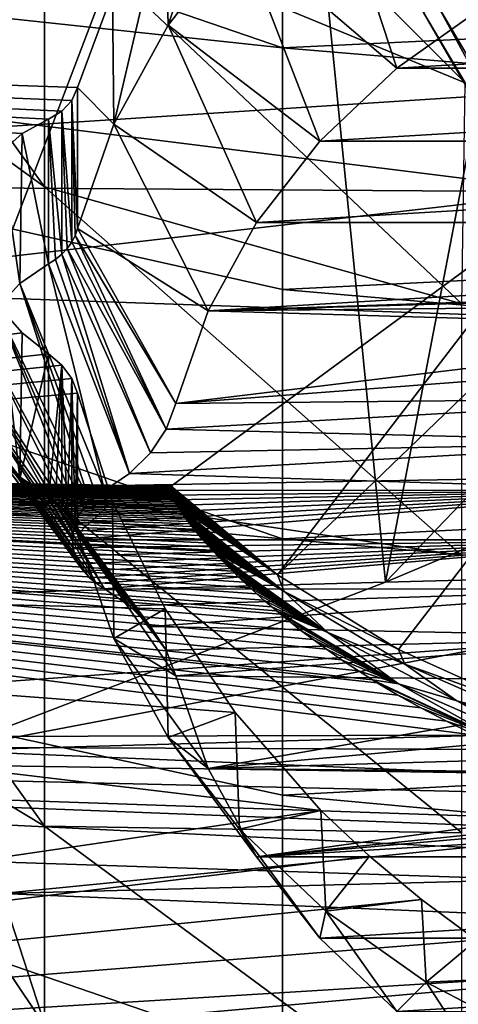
# Model space of a CAD drawing. Header units: metres. Extents: x -22 to 73, y -229 to 22.
# Tile 419 of 447: x 58.84 to 60.11, y 8.86 to 11.72. Entities that reach past the tile are written whole.
import ezdxf

# ---------------------------------------------------------------- set-up
doc = ezdxf.new("R2010")
doc.units = ezdxf.units.M
doc.layers.add('solid_509500_SW0001', color=7, linetype='CONTINUOUS')

msp = doc.modelspace()

# ---------------------------------------------------------------- linework, layer by layer
at = {"layer": 'solid_509500_SW0001'}
for points in [[(59.599998, 11.634413, 83.273521), (53.599998, 12.277047, 84.292152), (53.599998, 13.688113, 83.125984)], [(59.599998, 11.634413, 83.273521), (53.599998, 13.688113, 83.125984), (59.599998, 12.310474, 82.734047)], [(59.462425, 12.274825, 53.200478), (53.599998, 13.151852, 52.405491), (53.599998, 11.700959, 51.289299)], [(58.411636, 10.046484, 73.780212), (58.319122, 12.740258, 73.300301), (59.594398, 13.147455, 73.296364)], [(59.898636, 10.086307, 73.852318), (58.411636, 10.046484, 73.780212), (59.594398, 13.147455, 73.296364)], [(60.288872, 12.116998, 73.515022), (59.898636, 10.086307, 73.852318), (59.594398, 13.147455, 73.296364)], [(57.584846, 13.068315, 77.653206), (58.910282, 11.23132, 77.855873), (58.910282, 12.036059, 76.855171)], [(57.584846, 12.192387, 78.738297), (58.910282, 11.23132, 77.855873), (57.584846, 13.068315, 77.653206)], [(58.910282, 12.751908, 75.789078), (60.129921, 11.53299, 75.051941), (60.009247, 11.736337, 75.010139)], [(58.910282, 12.751908, 75.789078), (58.910282, 12.036059, 76.855171), (60.129921, 11.53299, 75.051941)], [(59.599998, 11.634413, 83.273521), (59.599998, 12.310474, 82.734047), (64.861679, 11.885912, 82.725906)], [(59.599998, 10.212348, 84.258781), (53.599998, 10.767056, 85.327156), (53.599998, 12.277047, 84.292152)], [(59.599998, 10.934754, 83.78199), (53.599998, 12.277047, 84.292152), (59.599998, 11.634413, 83.273521)], [(59.599998, 10.212348, 84.258781), (53.599998, 12.277047, 84.292152), (59.599998, 10.934754, 83.78199)], [(59.260113, 12.047588, 52.963028), (59.462425, 12.274825, 53.200478), (53.599998, 11.700959, 51.289299)], [(59.268581, 11.700453, 53.48634), (59.462425, 12.274825, 53.200478), (59.260113, 12.047588, 52.963028)], [(59.475075, 11.965578, 53.671982), (59.462425, 12.274825, 53.200478), (59.268581, 11.700453, 53.48634)], [(57.584846, 12.192387, 78.738297), (58.910282, 10.343634, 78.783791), (58.910282, 11.23132, 77.855873)], [(57.584846, 11.226636, 79.74427), (58.910282, 10.343634, 78.783791), (57.584846, 12.192387, 78.738297)], [(59.726166, 12.203476, 53.838558), (59.475075, 11.965578, 53.671982), (59.93206, 11.575957, 54.375786)], [(59.726166, 12.203476, 53.838558), (59.93206, 11.575957, 54.375786), (60.190575, 11.759043, 54.503983)], [(60.288872, 12.116998, 73.515022), (60.884327, 11.108772, 73.724487), (59.898636, 10.086307, 73.852318)], [(53.799999, 11.083866, 85.8367), (69.202759, 10.544668, 86.160667), (69.205086, 12.078847, 85.17852)], [(53.799999, 11.872946, 85.321465), (53.799999, 11.083866, 85.8367), (69.205086, 12.078847, 85.17852)], [(59.107391, 11.794111, 52.724792), (59.260113, 12.047588, 52.963028), (53.599998, 11.700959, 51.289299)], [(60.437866, 11.216978, 50.246708), (53.799999, 11.261203, 50.274727), (53.799999, 12.045105, 50.797806)], [(60.437866, 11.216978, 50.246708), (53.799999, 12.045105, 50.797806), (61.599998, 12.045105, 50.797806)], [(59.111015, 11.413661, 53.285522), (59.260113, 12.047588, 52.963028), (59.107391, 11.794111, 52.724792)], [(59.268581, 11.700453, 53.48634), (59.260113, 12.047588, 52.963028), (59.111015, 11.413661, 53.285522)], [(59.585953, 10.108191, 49.556469), (60.437866, 11.216978, 50.246708), (61.599998, 12.045105, 50.797806)], [(59.585953, 10.108191, 49.556469), (61.599998, 12.045105, 50.797806), (59.936405, 9.891062, 49.404434)], [(59.936405, 9.891062, 49.404434), (61.599998, 12.045105, 50.797806), (60.321247, 9.717344, 49.282795)], [(58.910282, 12.036059, 76.855171), (60.120274, 10.893133, 76.025696), (60.129921, 11.53299, 75.051941)], [(58.910282, 12.036059, 76.855171), (58.910282, 11.23132, 77.855873), (60.120274, 10.893133, 76.025696)], [(59.475075, 11.965578, 53.671982), (59.268581, 11.700453, 53.48634), (59.708553, 11.364194, 54.227509)], [(59.475075, 11.965578, 53.671982), (59.708553, 11.364194, 54.227509), (59.93206, 11.575957, 54.375786)], [(59.599998, 11.634413, 83.273521), (64.861679, 11.885912, 82.725906), (64.861679, 11.195126, 83.25766)], [(59.005692, 11.519205, 52.491089), (59.107391, 11.794111, 52.724792), (53.599998, 11.700959, 51.289299)], [(59.111015, 11.413661, 53.285522), (59.107391, 11.794111, 52.724792), (59.005692, 11.519205, 52.491089)], [(63.009426, 11.759043, 54.503983), (60.190575, 11.759043, 54.503983), (59.93206, 11.575957, 54.375786)], [(63.267941, 11.575957, 54.375786), (63.009426, 11.759043, 54.503983), (59.93206, 11.575957, 54.375786)], [(60.050957, 11.756338, 74.907402), (60.009247, 11.736337, 75.010139), (60.881306, 10.229912, 75.21804)], [(60.050957, 11.756338, 74.907402), (60.94809, 10.242634, 75.12915), (60.114132, 11.77579, 74.817192)], [(60.050957, 11.756338, 74.907402), (60.881306, 10.229912, 75.21804), (60.94809, 10.242634, 75.12915)], [(60.881306, 10.229912, 75.21804), (60.009247, 11.736337, 75.010139), (60.129921, 11.53299, 75.051941)], [(58.988827, 11.482104, 52.459408), (59.005692, 11.519205, 52.491089), (53.599998, 11.700959, 51.289299)], [(58.960136, 11.451044, 52.429382), (58.988827, 11.482104, 52.459408), (53.599998, 11.700959, 51.289299)], [(58.921352, 11.42804, 52.402874), (58.960136, 11.451044, 52.429382), (53.599998, 11.700959, 51.289299)], [(58.845036, 11.385889, 52.353195), (58.921352, 11.42804, 52.402874), (53.599998, 11.700959, 51.289299)], [(58.783054, 11.331311, 52.298336), (58.845036, 11.385889, 52.353195), (53.599998, 11.700959, 51.289299)], [(59.268581, 11.700453, 53.48634), (59.111015, 11.413661, 53.285522), (59.524746, 11.128197, 54.06226)], [(59.268581, 11.700453, 53.48634), (59.524746, 11.128197, 54.06226), (59.708553, 11.364194, 54.227509)], [(59.599998, 10.934754, 83.78199), (59.599998, 11.634413, 83.273521), (64.861679, 11.195126, 83.25766)], [(63.267941, 11.575957, 54.375786), (59.93206, 11.575957, 54.375786), (59.708553, 11.364194, 54.227509)], [(63.491447, 11.364194, 54.227509), (63.267941, 11.575957, 54.375786), (59.708553, 11.364194, 54.227509)], [(59.005692, 11.111219, 53.073753), (59.005692, 11.519205, 52.491089), (58.988827, 11.482104, 52.459408)], [(59.111015, 11.413661, 53.285522), (59.005692, 11.519205, 52.491089), (59.005692, 11.111219, 53.073753)], [(58.988796, 11.071388, 53.045864), (58.988827, 11.482104, 52.459408), (58.960136, 11.451044, 52.429382)], [(58.988796, 11.071388, 53.045864), (58.998814, 11.090857, 53.059494), (58.988827, 11.482104, 52.459408)], [(58.998814, 11.090857, 53.059494), (59.005692, 11.111219, 53.073753), (58.988827, 11.482104, 52.459408)], [(58.960049, 11.036409, 53.02137), (58.960136, 11.451044, 52.429382), (58.921352, 11.42804, 52.402874)], [(58.960049, 11.036409, 53.02137), (58.975803, 11.053138, 53.033085), (58.960136, 11.451044, 52.429382)], [(58.975803, 11.053138, 53.033085), (58.988796, 11.071388, 53.045864), (58.960136, 11.451044, 52.429382)], [(58.921352, 11.008599, 53.001896), (58.921352, 11.42804, 52.402874), (58.845036, 11.385889, 52.353195)], [(58.941799, 11.021481, 53.010918), (58.921352, 11.42804, 52.402874), (58.921352, 11.008599, 53.001896)], [(58.941799, 11.021481, 53.010918), (58.960049, 11.036409, 53.02137), (58.921352, 11.42804, 52.402874)], [(59.111015, 11.413661, 53.285522), (59.005692, 11.111219, 53.073753), (59.384495, 10.872917, 53.883511)], [(59.111015, 11.413661, 53.285522), (59.384495, 10.872917, 53.883511), (59.524746, 11.128197, 54.06226)], [(58.838257, 10.951266, 52.961754), (58.845036, 11.385889, 52.353195), (58.783054, 11.331311, 52.298336)], [(58.838257, 10.951266, 52.961754), (58.921352, 11.008599, 53.001896), (58.845036, 11.385889, 52.353195)], [(63.491447, 11.364194, 54.227509), (59.708553, 11.364194, 54.227509), (59.524746, 11.128197, 54.06226)], [(63.675255, 11.128197, 54.06226), (63.491447, 11.364194, 54.227509), (59.524746, 11.128197, 54.06226)], [(58.77224, 10.880588, 52.912262), (58.838257, 10.951266, 52.961754), (58.783054, 11.331311, 52.298336)], [(60.437866, 11.216978, 50.246708), (53.799999, 10.454622, 49.787342), (53.799999, 11.261203, 50.274727)], [(60.437866, 11.216978, 50.246708), (59.277134, 10.364244, 49.73576), (53.799999, 10.454622, 49.787342)], [(57.584846, 11.226636, 79.74427), (58.910282, 9.379556, 79.632057), (58.910282, 10.343634, 78.783791)], [(57.584846, 10.178177, 80.663727), (58.910282, 9.379556, 79.632057), (57.584846, 11.226636, 79.74427)], [(58.910282, 11.23132, 77.855873), (60.120274, 10.164168, 76.930946), (60.120274, 10.893133, 76.025696)], [(58.910282, 11.23132, 77.855873), (58.910282, 10.343634, 78.783791), (60.120274, 10.164168, 76.930946)], [(59.585953, 10.108191, 49.556469), (59.277134, 10.364244, 49.73576), (60.437866, 11.216978, 50.246708)], [(59.599998, 10.934754, 83.78199), (64.861679, 11.195126, 83.25766), (64.861679, 10.480582, 83.75705)], [(63.675255, 11.128197, 54.06226), (59.524746, 11.128197, 54.06226), (59.384495, 10.872917, 53.883511)], [(61.599998, 10.946896, 53.93531), (63.675255, 11.128197, 54.06226), (59.384495, 10.872917, 53.883511)], [(58.998814, 11.090857, 53.059494), (59.290749, 10.603716, 53.695015), (59.005692, 11.111219, 53.073753)], [(59.005692, 11.111219, 53.073753), (59.290749, 10.603716, 53.695015), (59.384495, 10.872917, 53.883511)], [(60.884327, 11.108772, 73.724487), (61.149837, 10.611862, 73.826233), (59.898636, 10.086307, 73.852318)], [(53.799999, 11.083866, 85.8367), (53.799999, 10.272465, 86.316017), (69.202759, 10.544668, 86.160667)], [(58.975803, 11.053138, 53.033085), (59.262501, 10.529476, 53.643032), (58.988796, 11.071388, 53.045864)], [(58.988796, 11.071388, 53.045864), (59.262501, 10.529476, 53.643032), (58.998814, 11.090857, 53.059494)], [(58.998814, 11.090857, 53.059494), (59.262501, 10.529476, 53.643032), (59.290749, 10.603716, 53.695015)], [(58.960049, 11.036409, 53.02137), (59.217342, 10.461075, 53.595135), (58.975803, 11.053138, 53.033085)], [(58.975803, 11.053138, 53.033085), (59.217342, 10.461075, 53.595135), (59.262501, 10.529476, 53.643032)], [(58.941799, 11.021481, 53.010918), (58.921352, 11.008599, 53.001896), (59.156967, 10.401067, 53.553116)], [(58.941799, 11.021481, 53.010918), (59.156967, 10.401067, 53.553116), (58.960049, 11.036409, 53.02137)], [(58.960049, 11.036409, 53.02137), (59.156967, 10.401067, 53.553116), (59.217342, 10.461075, 53.595135)], [(58.838257, 10.951266, 52.961754), (59.083626, 10.351693, 53.518547), (58.921352, 11.008599, 53.001896)], [(58.921352, 11.008599, 53.001896), (59.083626, 10.351693, 53.518547), (59.156967, 10.401067, 53.553116)], [(58.77224, 10.880588, 52.912262), (59.04026, 10.319837, 53.496239), (58.838257, 10.951266, 52.961754)], [(58.838257, 10.951266, 52.961754), (59.04026, 10.319837, 53.496239), (59.060577, 10.337008, 53.508263)], [(58.838257, 10.951266, 52.961754), (59.060577, 10.337008, 53.508263), (59.083626, 10.351693, 53.518547)], [(61.424404, 10.932728, 53.925392), (61.599998, 10.946896, 53.93531), (59.384495, 10.872917, 53.883511)], [(61.255569, 10.890773, 53.896015), (61.424404, 10.932728, 53.925392), (59.384495, 10.872917, 53.883511)], [(59.599998, 10.212348, 84.258781), (59.599998, 10.934754, 83.78199), (64.861679, 10.480582, 83.75705)], [(58.845013, 10.809004, 51.949253), (58.783047, 10.879211, 51.98177), (53.599998, 10.155849, 50.307667)], [(58.726421, 10.7999, 52.855762), (59.009319, 10.279399, 53.467926), (58.77224, 10.880588, 52.912262)], [(58.77224, 10.880588, 52.912262), (59.009319, 10.279399, 53.467926), (59.023056, 10.3005, 53.4827)], [(58.77224, 10.880588, 52.912262), (59.023056, 10.3005, 53.4827), (59.04026, 10.319837, 53.496239)], [(58.838257, 10.385777, 52.565792), (58.77224, 10.456456, 52.61528), (58.783047, 10.879211, 51.98177)], [(58.838257, 10.385777, 52.565792), (58.783047, 10.879211, 51.98177), (58.845013, 10.809004, 51.949253)], [(61.099995, 10.822655, 53.848316), (59.384495, 10.872917, 53.883511), (59.290749, 10.603716, 53.695015)], [(61.099995, 10.822655, 53.848316), (61.255569, 10.890773, 53.896015), (59.384495, 10.872917, 53.883511)], [(60.963619, 10.730976, 53.784122), (61.099995, 10.822655, 53.848316), (59.290749, 10.603716, 53.695015)], [(58.921352, 10.747884, 51.926624), (58.845013, 10.809004, 51.949253), (53.599998, 10.155849, 50.307667)], [(58.702957, 10.713015, 52.794926), (58.999306, 10.25692, 53.452187), (58.726421, 10.7999, 52.855762)], [(58.726421, 10.7999, 52.855762), (58.999306, 10.25692, 53.452187), (59.009319, 10.279399, 53.467926)], [(58.838257, 10.385777, 52.565792), (58.845013, 10.809004, 51.949253), (58.921352, 10.747884, 51.926624)], [(59.599998, 8.707751, 85.111839), (53.599998, 9.170897, 86.222366), (53.599998, 10.767056, 85.327156)], [(59.599998, 9.469394, 84.702415), (53.599998, 10.767056, 85.327156), (59.599998, 10.212348, 84.258781)], [(59.599998, 8.707751, 85.111839), (53.599998, 10.767056, 85.327156), (59.599998, 9.469394, 84.702415)], [(58.960136, 10.715107, 51.914074), (58.921352, 10.747884, 51.926624), (53.599998, 10.155849, 50.307667)], [(58.921352, 10.328444, 52.525646), (58.838257, 10.385777, 52.565792), (58.921352, 10.747884, 51.926624)], [(58.921352, 10.328444, 52.525646), (58.921352, 10.747884, 51.926624), (58.960136, 10.715107, 51.914074)], [(60.851685, 10.61925, 53.705891), (60.963619, 10.730976, 53.784122), (59.290749, 10.603716, 53.695015)], [(58.988827, 10.67627, 51.895157), (58.960136, 10.715107, 51.914074), (53.599998, 10.155849, 50.307667)], [(58.702957, 10.713015, 52.794926), (58.991177, 10.209661, 53.419094), (58.993221, 10.233527, 53.435806)], [(58.702957, 10.624029, 52.732616), (58.991177, 10.209661, 53.419094), (58.702957, 10.713015, 52.794926)], [(58.702957, 10.713015, 52.794926), (58.993221, 10.233527, 53.435806), (58.999306, 10.25692, 53.452187)], [(58.941799, 10.315563, 52.516628), (58.921352, 10.328444, 52.525646), (58.960136, 10.715107, 51.914074)], [(58.960049, 10.300634, 52.506176), (58.941799, 10.315563, 52.516628), (58.960136, 10.715107, 51.914074)], [(58.975803, 10.283905, 52.494461), (58.960049, 10.300634, 52.506176), (58.960136, 10.715107, 51.914074)], [(58.975803, 10.283905, 52.494461), (58.960136, 10.715107, 51.914074), (58.988827, 10.67627, 51.895157)], [(58.988827, 10.67627, 51.895157), (53.599998, 10.155849, 50.307667), (59.005692, 10.633809, 51.871128)], [(58.988796, 10.265655, 52.481682), (58.975803, 10.283905, 52.494461), (58.988827, 10.67627, 51.895157)], [(58.998814, 10.246186, 52.468048), (58.988796, 10.265655, 52.481682), (58.988827, 10.67627, 51.895157)], [(58.998814, 10.246186, 52.468048), (58.988827, 10.67627, 51.895157), (59.005692, 10.633809, 51.871128)], [(59.107471, 10.319978, 51.692627), (59.005692, 10.633809, 51.871128), (53.599998, 10.155849, 50.307667)], [(58.702957, 10.624029, 52.732616), (58.993221, 10.185794, 53.402382), (58.991177, 10.209661, 53.419094)], [(58.726421, 10.537143, 52.67178), (58.993221, 10.185794, 53.402382), (58.702957, 10.624029, 52.732616)], [(59.005692, 10.225823, 52.453793), (58.998814, 10.246186, 52.468048), (59.005692, 10.633809, 51.871128)], [(59.005692, 10.225823, 52.453793), (59.005692, 10.633809, 51.871128), (59.107471, 10.319978, 51.692627)], [(60.851685, 10.61925, 53.705891), (59.290749, 10.603716, 53.695015), (59.262501, 10.529476, 53.643032)], [(60.768505, 10.491779, 53.616634), (60.851685, 10.61925, 53.705891), (59.262501, 10.529476, 53.643032)], [(61.149837, 10.611862, 73.826233), (61.392338, 10.12623, 73.924767), (59.898636, 10.086307, 73.852318)], [(53.799999, 9.440376, 86.758446), (69.200768, 8.931247, 87.006126), (69.202759, 10.544668, 86.160667)], [(53.799999, 10.272465, 86.316017), (53.799999, 9.440376, 86.758446), (69.202759, 10.544668, 86.160667)], [(58.726421, 10.537143, 52.67178), (59.009319, 10.139922, 53.370262), (58.999306, 10.162401, 53.386002)], [(58.77224, 10.456456, 52.61528), (59.009319, 10.139922, 53.370262), (58.726421, 10.537143, 52.67178)], [(58.726421, 10.537143, 52.67178), (58.999306, 10.162401, 53.386002), (58.993221, 10.185794, 53.402382)], [(60.768505, 10.491779, 53.616634), (59.262501, 10.529476, 53.643032), (59.217342, 10.461075, 53.595135)], [(60.768505, 10.491779, 53.616634), (59.217342, 10.461075, 53.595135), (59.156967, 10.401067, 53.553116)], [(60.717289, 10.353473, 53.519791), (60.768505, 10.491779, 53.616634), (59.156967, 10.401067, 53.553116)], [(59.599998, 10.212348, 84.258781), (64.861679, 10.480582, 83.75705), (64.861679, 9.743799, 84.222992)], [(60.158913, 9.64325, 49.345036), (53.799999, 9.626987, 49.336636), (53.799999, 10.454622, 49.787342)], [(60.075508, 9.68367, 49.365986), (60.158913, 9.64325, 49.345036), (53.799999, 10.454622, 49.787342)], [(60.001282, 9.722481, 49.386204), (60.075508, 9.68367, 49.365986), (53.799999, 10.454622, 49.787342)], [(59.934875, 9.759626, 49.405655), (60.001282, 9.722481, 49.386204), (53.799999, 10.454622, 49.787342)], [(59.875008, 9.795231, 49.424385), (59.934875, 9.759626, 49.405655), (53.799999, 10.454622, 49.787342)], [(59.860706, 9.804054, 49.429043), (59.875008, 9.795231, 49.424385), (53.799999, 10.454622, 49.787342)], [(59.820663, 9.829396, 49.442444), (59.860706, 9.804054, 49.429043), (53.799999, 10.454622, 49.787342)], [(59.771679, 9.86182, 49.459652), (59.820663, 9.829396, 49.442444), (53.799999, 10.454622, 49.787342)], [(59.727848, 9.892214, 49.475849), (59.771679, 9.86182, 49.459652), (53.799999, 10.454622, 49.787342)], [(59.688686, 9.92055, 49.491009), (59.727848, 9.892214, 49.475849), (53.799999, 10.454622, 49.787342)], [(59.653706, 9.946875, 49.505146), (59.688686, 9.92055, 49.491009), (53.799999, 10.454622, 49.787342)], [(59.622429, 9.971277, 49.518288), (59.653706, 9.946875, 49.505146), (53.799999, 10.454622, 49.787342)], [(59.59441, 9.993882, 49.530502), (59.622429, 9.971277, 49.518288), (53.799999, 10.454622, 49.787342)], [(59.582348, 10.003847, 49.5359), (59.59441, 9.993882, 49.530502), (53.799999, 10.454622, 49.787342)], [(59.569218, 10.014846, 49.541862), (59.582348, 10.003847, 49.5359), (53.799999, 10.454622, 49.787342)], [(59.546444, 10.034354, 49.55246), (59.569218, 10.014846, 49.541862), (53.799999, 10.454622, 49.787342)], [(59.525677, 10.052625, 49.562408), (59.546444, 10.034354, 49.55246), (53.799999, 10.454622, 49.787342)], [(59.50655, 10.069889, 49.571835), (59.525677, 10.052625, 49.562408), (53.799999, 10.454622, 49.787342)], [(59.488701, 10.086407, 49.580868), (59.50655, 10.069889, 49.571835), (53.799999, 10.454622, 49.787342)], [(59.471817, 10.102414, 49.589645), (59.488701, 10.086407, 49.580868), (53.799999, 10.454622, 49.787342)], [(59.455723, 10.118049, 49.598232), (59.471817, 10.102414, 49.589645), (53.799999, 10.454622, 49.787342)], [(59.440403, 10.133288, 49.606621), (59.455723, 10.118049, 49.598232), (53.799999, 10.454622, 49.787342)], [(59.42593, 10.148043, 49.614754), (59.440403, 10.133288, 49.606621), (53.799999, 10.454622, 49.787342)], [(59.412346, 10.162223, 49.622589), (59.42593, 10.148043, 49.614754), (53.799999, 10.454622, 49.787342)], [(59.399696, 10.175746, 49.630074), (59.412346, 10.162223, 49.622589), (53.799999, 10.454622, 49.787342)], [(59.396217, 10.179524, 49.632168), (59.399696, 10.175746, 49.630074), (53.799999, 10.454622, 49.787342)], [(59.388023, 10.188523, 49.637157), (59.396217, 10.179524, 49.632168), (53.799999, 10.454622, 49.787342)], [(59.377354, 10.200479, 49.643795), (59.388023, 10.188523, 49.637157), (53.799999, 10.454622, 49.787342)], [(59.367676, 10.211576, 49.649967), (59.377354, 10.200479, 49.643795), (53.799999, 10.454622, 49.787342)], [(59.358925, 10.221836, 49.655682), (59.367676, 10.211576, 49.649967), (53.799999, 10.454622, 49.787342)], [(59.351017, 10.231314, 49.660965), (59.358925, 10.221836, 49.655682), (53.799999, 10.454622, 49.787342)], [(59.34388, 10.240059, 49.665848), (59.351017, 10.231314, 49.660965), (53.799999, 10.454622, 49.787342)], [(59.337429, 10.248127, 49.670357), (59.34388, 10.240059, 49.665848), (53.799999, 10.454622, 49.787342)], [(59.3316, 10.255575, 49.674522), (59.337429, 10.248127, 49.670357), (53.799999, 10.454622, 49.787342)], [(59.326321, 10.262463, 49.678379), (59.3316, 10.255575, 49.674522), (53.799999, 10.454622, 49.787342)], [(59.321526, 10.268851, 49.681957), (59.326321, 10.262463, 49.678379), (53.799999, 10.454622, 49.787342)], [(59.31715, 10.274804, 49.685295), (59.321526, 10.268851, 49.681957), (53.799999, 10.454622, 49.787342)], [(59.313129, 10.280388, 49.688431), (59.31715, 10.274804, 49.685295), (53.799999, 10.454622, 49.787342)], [(59.309406, 10.285673, 49.691399), (59.313129, 10.280388, 49.688431), (53.799999, 10.454622, 49.787342)], [(59.305923, 10.290728, 49.694237), (59.309406, 10.285673, 49.691399), (53.799999, 10.454622, 49.787342)], [(59.302631, 10.295621, 49.696991), (59.305923, 10.290728, 49.694237), (53.799999, 10.454622, 49.787342)], [(59.299477, 10.300426, 49.699692), (59.302631, 10.295621, 49.696991), (53.799999, 10.454622, 49.787342)], [(59.296417, 10.30522, 49.702393), (59.299477, 10.300426, 49.699692), (53.799999, 10.454622, 49.787342)], [(59.295254, 10.307085, 49.703442), (59.296417, 10.30522, 49.702393), (53.799999, 10.454622, 49.787342)], [(59.293427, 10.310054, 49.705116), (59.295254, 10.307085, 49.703442), (53.799999, 10.454622, 49.787342)], [(59.290565, 10.31485, 49.707821), (59.293427, 10.310054, 49.705116), (53.799999, 10.454622, 49.787342)], [(59.287945, 10.319418, 49.710396), (59.290565, 10.31485, 49.707821), (53.799999, 10.454622, 49.787342)], [(59.285618, 10.323659, 49.712788), (59.287945, 10.319418, 49.710396), (53.799999, 10.454622, 49.787342)], [(59.283577, 10.327563, 49.714993), (59.285618, 10.323659, 49.712788), (53.799999, 10.454622, 49.787342)], [(59.281784, 10.331173, 49.717033), (59.283577, 10.327563, 49.714993), (53.799999, 10.454622, 49.787342)], [(59.280216, 10.33453, 49.718929), (59.281784, 10.331173, 49.717033), (53.799999, 10.454622, 49.787342)], [(59.278843, 10.337681, 49.720711), (59.280216, 10.33453, 49.718929), (53.799999, 10.454622, 49.787342)], [(59.277637, 10.340667, 49.722401), (59.278843, 10.337681, 49.720711), (53.799999, 10.454622, 49.787342)], [(59.276604, 10.343494, 49.724003), (59.277637, 10.340667, 49.722401), (53.799999, 10.454622, 49.787342)], [(59.275742, 10.346154, 49.725506), (59.276604, 10.343494, 49.724003), (53.799999, 10.454622, 49.787342)], [(59.275047, 10.348643, 49.726917), (59.275742, 10.346154, 49.725506), (53.799999, 10.454622, 49.787342)], [(59.274525, 10.350965, 49.72823), (59.275047, 10.348643, 49.726917), (53.799999, 10.454622, 49.787342)], [(59.27417, 10.353124, 49.729454), (59.274525, 10.350965, 49.72823), (53.799999, 10.454622, 49.787342)], [(59.273979, 10.355127, 49.730591), (59.27417, 10.353124, 49.729454), (53.799999, 10.454622, 49.787342)], [(59.27396, 10.356996, 49.731651), (59.273979, 10.355127, 49.730591), (53.799999, 10.454622, 49.787342)], [(59.274128, 10.358756, 49.732647), (59.27396, 10.356996, 49.731651), (53.799999, 10.454622, 49.787342)], [(59.274506, 10.360388, 49.733574), (59.274128, 10.358756, 49.732647), (53.799999, 10.454622, 49.787342)], [(59.275112, 10.36186, 49.734409), (59.274506, 10.360388, 49.733574), (53.799999, 10.454622, 49.787342)], [(59.275978, 10.363151, 49.735142), (59.275112, 10.36186, 49.734409), (53.799999, 10.454622, 49.787342)], [(59.277134, 10.364244, 49.73576), (59.275978, 10.363151, 49.735142), (53.799999, 10.454622, 49.787342)], [(58.77224, 10.456456, 52.61528), (59.023056, 10.118821, 53.355488), (59.009319, 10.139922, 53.370262)], [(58.838257, 10.385777, 52.565792), (59.023056, 10.118821, 53.355488), (58.77224, 10.456456, 52.61528)], [(58.838257, 10.385777, 52.565792), (59.060577, 10.082314, 53.329926), (59.04026, 10.099484, 53.341946)], [(58.921352, 10.328444, 52.525646), (59.060577, 10.082314, 53.329926), (58.838257, 10.385777, 52.565792)], [(58.838257, 10.385777, 52.565792), (59.04026, 10.099484, 53.341946), (59.023056, 10.118821, 53.355488)], [(60.717289, 10.353473, 53.519791), (59.156967, 10.401067, 53.553116), (59.083626, 10.351693, 53.518547)], [(60.717289, 10.353473, 53.519791), (58.993221, 10.233527, 53.435806), (58.991177, 10.209661, 53.419094)], [(60.700001, 10.209661, 53.419094), (60.717289, 10.353473, 53.519791), (58.991177, 10.209661, 53.419094)], [(60.717289, 10.353473, 53.519791), (58.999306, 10.25692, 53.452187), (58.993221, 10.233527, 53.435806)], [(60.717289, 10.353473, 53.519791), (59.009319, 10.279399, 53.467926), (58.999306, 10.25692, 53.452187)], [(60.717289, 10.353473, 53.519791), (59.023056, 10.3005, 53.4827), (59.009319, 10.279399, 53.467926)], [(60.717289, 10.353473, 53.519791), (59.04026, 10.319837, 53.496239), (59.023056, 10.3005, 53.4827)], [(60.717289, 10.353473, 53.519791), (59.060577, 10.337008, 53.508263), (59.04026, 10.319837, 53.496239)], [(60.717289, 10.353473, 53.519791), (59.083626, 10.351693, 53.518547), (59.060577, 10.337008, 53.508263)], [(59.585953, 10.108191, 49.556469), (59.27396, 10.356996, 49.731651), (59.274128, 10.358756, 49.732647)], [(59.585953, 10.108191, 49.556469), (59.273979, 10.355127, 49.730591), (59.27396, 10.356996, 49.731651)], [(59.585953, 10.108191, 49.556469), (59.27417, 10.353124, 49.729454), (59.273979, 10.355127, 49.730591)], [(59.585953, 10.108191, 49.556469), (59.274128, 10.358756, 49.732647), (59.274506, 10.360388, 49.733574)], [(59.585953, 10.108191, 49.556469), (59.274506, 10.360388, 49.733574), (59.275112, 10.36186, 49.734409)], [(59.585953, 10.108191, 49.556469), (59.275112, 10.36186, 49.734409), (59.275978, 10.363151, 49.735142)], [(59.585953, 10.108191, 49.556469), (59.275978, 10.363151, 49.735142), (59.277134, 10.364244, 49.73576)], [(58.910282, 10.343634, 78.783791), (60.120274, 9.360205, 77.770294), (60.120274, 10.164168, 76.930946)], [(58.910282, 10.343634, 78.783791), (58.910282, 9.379556, 79.632057), (60.120274, 9.360205, 77.770294)], [(58.921352, 10.328444, 52.525646), (59.083626, 10.067628, 53.319641), (59.060577, 10.082314, 53.329926)], [(58.941799, 10.315563, 52.516628), (59.083626, 10.067628, 53.319641), (58.921352, 10.328444, 52.525646)], [(59.585953, 10.108191, 49.556469), (59.274525, 10.350965, 49.72823), (59.27417, 10.353124, 49.729454)], [(59.585953, 10.108191, 49.556469), (59.275047, 10.348643, 49.726917), (59.274525, 10.350965, 49.72823)], [(59.585953, 10.108191, 49.556469), (59.275742, 10.346154, 49.725506), (59.275047, 10.348643, 49.726917)], [(59.585953, 10.108191, 49.556469), (59.276604, 10.343494, 49.724003), (59.275742, 10.346154, 49.725506)], [(59.585953, 10.108191, 49.556469), (59.277637, 10.340667, 49.722401), (59.276604, 10.343494, 49.724003)], [(59.585953, 10.108191, 49.556469), (59.278843, 10.337681, 49.720711), (59.277637, 10.340667, 49.722401)], [(59.585953, 10.108191, 49.556469), (59.280216, 10.33453, 49.718929), (59.278843, 10.337681, 49.720711)], [(59.585953, 10.108191, 49.556469), (59.281784, 10.331173, 49.717033), (59.280216, 10.33453, 49.718929)], [(59.585953, 10.108191, 49.556469), (59.283577, 10.327563, 49.714993), (59.281784, 10.331173, 49.717033)], [(59.585953, 10.108191, 49.556469), (59.285618, 10.323659, 49.712788), (59.283577, 10.327563, 49.714993)], [(59.260162, 10.009524, 51.53598), (59.107471, 10.319978, 51.692627), (53.599998, 10.155849, 50.307667)], [(58.941799, 10.315563, 52.516628), (59.156967, 10.018254, 53.285069), (59.083626, 10.067628, 53.319641)], [(58.960049, 10.300634, 52.506176), (59.156967, 10.018254, 53.285069), (58.941799, 10.315563, 52.516628)], [(58.975803, 10.283905, 52.494461), (59.156967, 10.018254, 53.285069), (58.960049, 10.300634, 52.506176)], [(59.111015, 9.923383, 52.24202), (59.005692, 10.225823, 52.453793), (59.107471, 10.319978, 51.692627)], [(59.111015, 9.923383, 52.24202), (59.107471, 10.319978, 51.692627), (59.260162, 10.009524, 51.53598)], [(59.585953, 10.108191, 49.556469), (59.287945, 10.319418, 49.710396), (59.285618, 10.323659, 49.712788)], [(59.585953, 10.108191, 49.556469), (59.290565, 10.31485, 49.707821), (59.287945, 10.319418, 49.710396)], [(59.585953, 10.108191, 49.556469), (59.293427, 10.310054, 49.705116), (59.290565, 10.31485, 49.707821)], [(59.585953, 10.108191, 49.556469), (59.295254, 10.307085, 49.703442), (59.293427, 10.310054, 49.705116)], [(59.605438, 10.059129, 49.529819), (59.296417, 10.30522, 49.702393), (59.295254, 10.307085, 49.703442)], [(59.585953, 10.108191, 49.556469), (59.605438, 10.059129, 49.529819), (59.295254, 10.307085, 49.703442)], [(59.605438, 10.059129, 49.529819), (59.299477, 10.300426, 49.699692), (59.296417, 10.30522, 49.702393)], [(59.605438, 10.059129, 49.529819), (59.302631, 10.295621, 49.696991), (59.299477, 10.300426, 49.699692)], [(58.975803, 10.283905, 52.494461), (59.217342, 9.958246, 53.243053), (59.156967, 10.018254, 53.285069)], [(58.988796, 10.265655, 52.481682), (59.217342, 9.958246, 53.243053), (58.975803, 10.283905, 52.494461)], [(59.605438, 10.059129, 49.529819), (59.305923, 10.290728, 49.694237), (59.302631, 10.295621, 49.696991)], [(59.605438, 10.059129, 49.529819), (59.309406, 10.285673, 49.691399), (59.305923, 10.290728, 49.694237)], [(59.605438, 10.059129, 49.529819), (59.313129, 10.280388, 49.688431), (59.309406, 10.285673, 49.691399)], [(59.605438, 10.059129, 49.529819), (59.31715, 10.274804, 49.685295), (59.313129, 10.280388, 49.688431)], [(59.605438, 10.059129, 49.529819), (59.321526, 10.268851, 49.681957), (59.31715, 10.274804, 49.685295)], [(59.605438, 10.059129, 49.529819), (59.326321, 10.262463, 49.678379), (59.321526, 10.268851, 49.681957)], [(58.988796, 10.265655, 52.481682), (59.262501, 9.889845, 53.195156), (59.217342, 9.958246, 53.243053)], [(58.998814, 10.246186, 52.468048), (59.262501, 9.889845, 53.195156), (58.988796, 10.265655, 52.481682)], [(59.005692, 10.225823, 52.453793), (59.262501, 9.889845, 53.195156), (58.998814, 10.246186, 52.468048)], [(59.605438, 10.059129, 49.529819), (59.3316, 10.255575, 49.674522), (59.326321, 10.262463, 49.678379)], [(59.605438, 10.059129, 49.529819), (59.337429, 10.248127, 49.670357), (59.3316, 10.255575, 49.674522)], [(59.605438, 10.059129, 49.529819), (59.34388, 10.240059, 49.665848), (59.337429, 10.248127, 49.670357)], [(59.605438, 10.059129, 49.529819), (59.351017, 10.231314, 49.660965), (59.34388, 10.240059, 49.665848)], [(59.005692, 10.225823, 52.453793), (59.290749, 9.815605, 53.143173), (59.262501, 9.889845, 53.195156)], [(59.111015, 9.923383, 52.24202), (59.290749, 9.815605, 53.143173), (59.005692, 10.225823, 52.453793)], [(59.605438, 10.059129, 49.529819), (59.358925, 10.221836, 49.655682), (59.351017, 10.231314, 49.660965)], [(59.605438, 10.059129, 49.529819), (59.367676, 10.211576, 49.649967), (59.358925, 10.221836, 49.655682)], [(59.605438, 10.059129, 49.529819), (59.377354, 10.200479, 49.643795), (59.367676, 10.211576, 49.649967)], [(59.599998, 9.469394, 84.702415), (59.599998, 10.212348, 84.258781), (64.861679, 9.743799, 84.222992)], [(60.700001, 10.209661, 53.419094), (58.991177, 10.209661, 53.419094), (58.993221, 10.185794, 53.402382)], [(60.700001, 10.209661, 53.419094), (58.993221, 10.185794, 53.402382), (58.999306, 10.162401, 53.386002)], [(60.700001, 10.209661, 53.419094), (58.999306, 10.162401, 53.386002), (59.009319, 10.139922, 53.370262)], [(60.700001, 10.209661, 53.419094), (59.009319, 10.139922, 53.370262), (59.023056, 10.118821, 53.355488)], [(60.700001, 10.209661, 53.419094), (59.023056, 10.118821, 53.355488), (59.04026, 10.099484, 53.341946)], [(60.700001, 10.209661, 53.419094), (59.04026, 10.099484, 53.341946), (59.060577, 10.082314, 53.329926)], [(60.700001, 10.209661, 53.419094), (59.060577, 10.082314, 53.329926), (59.083626, 10.067628, 53.319641)], [(60.717289, 10.065848, 53.318394), (60.700001, 10.209661, 53.419094), (59.083626, 10.067628, 53.319641)], [(59.605438, 10.059129, 49.529819), (59.388023, 10.188523, 49.637157), (59.377354, 10.200479, 49.643795)], [(59.605438, 10.059129, 49.529819), (59.396217, 10.179524, 49.632168), (59.388023, 10.188523, 49.637157)], [(59.711517, 9.425209, 51.298218), (53.599998, 10.155849, 50.307667), (53.599998, 8.529335, 49.468666)], [(59.462456, 9.708725, 51.403687), (59.260162, 10.009524, 51.53598), (53.599998, 10.155849, 50.307667)], [(59.711517, 9.425209, 51.298218), (59.462456, 9.708725, 51.403687), (53.599998, 10.155849, 50.307667)], [(57.584846, 10.178177, 80.663727), (58.910282, 8.346206, 80.394424), (58.910282, 9.379556, 79.632057)], [(57.584846, 9.054734, 81.489891), (58.910282, 8.346206, 80.394424), (57.584846, 10.178177, 80.663727)], [(59.732086, 9.940423, 49.464752), (59.399696, 10.175746, 49.630074), (59.396217, 10.179524, 49.632168)], [(59.605438, 10.059129, 49.529819), (59.732086, 9.940423, 49.464752), (59.396217, 10.179524, 49.632168)], [(59.732086, 9.940423, 49.464752), (59.412346, 10.162223, 49.622589), (59.399696, 10.175746, 49.630074)], [(59.732086, 9.940423, 49.464752), (59.42593, 10.148043, 49.614754), (59.412346, 10.162223, 49.622589)], [(58.622017, 9.599292, 73.897766), (59.898636, 10.086307, 73.852318), (61.392338, 10.12623, 73.924767)], [(61.59095, 9.683322, 74.04039), (58.622017, 9.599292, 73.897766), (61.392338, 10.12623, 73.924767)], [(59.732086, 9.940423, 49.464752), (59.440403, 10.133288, 49.606621), (59.42593, 10.148043, 49.614754)], [(59.732086, 9.940423, 49.464752), (59.455723, 10.118049, 49.598232), (59.440403, 10.133288, 49.606621)], [(59.732086, 9.940423, 49.464752), (59.471817, 10.102414, 49.589645), (59.455723, 10.118049, 49.598232)], [(59.732086, 9.940423, 49.464752), (59.488701, 10.086407, 49.580868), (59.471817, 10.102414, 49.589645)], [(59.585953, 10.108191, 49.556469), (59.936405, 9.891062, 49.404434), (59.605438, 10.059129, 49.529819)], [(58.622017, 9.599292, 73.897766), (58.411636, 10.046484, 73.780212), (59.898636, 10.086307, 73.852318)], [(59.732086, 9.940423, 49.464752), (59.50655, 10.069889, 49.571835), (59.488701, 10.086407, 49.580868)], [(59.732086, 9.940423, 49.464752), (59.525677, 10.052625, 49.562408), (59.50655, 10.069889, 49.571835)], [(60.717289, 10.065848, 53.318394), (59.083626, 10.067628, 53.319641), (59.156967, 10.018254, 53.285069)], [(60.717289, 10.065848, 53.318394), (59.156967, 10.018254, 53.285069), (59.217342, 9.958246, 53.243053)], [(60.768505, 9.927542, 53.221554), (60.717289, 10.065848, 53.318394), (59.217342, 9.958246, 53.243053)], [(59.732086, 9.940423, 49.464752), (59.546444, 10.034354, 49.55246), (59.525677, 10.052625, 49.562408)], [(59.605438, 10.059129, 49.529819), (59.954971, 9.84922, 49.382839), (59.732086, 9.940423, 49.464752)], [(59.936405, 9.891062, 49.404434), (59.954971, 9.84922, 49.382839), (59.605438, 10.059129, 49.529819)], [(59.732086, 9.940423, 49.464752), (59.569218, 10.014846, 49.541862), (59.546444, 10.034354, 49.55246)], [(59.732086, 9.940423, 49.464752), (59.582348, 10.003847, 49.5359), (59.569218, 10.014846, 49.541862)], [(59.111015, 9.923383, 52.24202), (59.260162, 10.009524, 51.53598), (59.268581, 9.636591, 52.041206)], [(59.268581, 9.636591, 52.041206), (59.260162, 10.009524, 51.53598), (59.462456, 9.708725, 51.403687)], [(59.936611, 9.792295, 49.387791), (59.59441, 9.993882, 49.530502), (59.582348, 10.003847, 49.5359)], [(59.732086, 9.940423, 49.464752), (59.936611, 9.792295, 49.387791), (59.582348, 10.003847, 49.5359)], [(59.936611, 9.792295, 49.387791), (59.622429, 9.971277, 49.518288), (59.59441, 9.993882, 49.530502)], [(60.768505, 9.927542, 53.221554), (59.217342, 9.958246, 53.243053), (59.262501, 9.889845, 53.195156)], [(59.936611, 9.792295, 49.387791), (59.653706, 9.946875, 49.505146), (59.622429, 9.971277, 49.518288)], [(60.768505, 9.927542, 53.221554), (59.262501, 9.889845, 53.195156), (59.290749, 9.815605, 53.143173)], [(60.851685, 9.800071, 53.132294), (60.768505, 9.927542, 53.221554), (59.290749, 9.815605, 53.143173)], [(59.936611, 9.792295, 49.387791), (59.688686, 9.92055, 49.491009), (59.653706, 9.946875, 49.505146)], [(59.732086, 9.940423, 49.464752), (60.106037, 9.743073, 49.326569), (59.936611, 9.792295, 49.387791)], [(59.954971, 9.84922, 49.382839), (60.106037, 9.743073, 49.326569), (59.732086, 9.940423, 49.464752)], [(59.111015, 9.923383, 52.24202), (59.384495, 9.546404, 52.954678), (59.290749, 9.815605, 53.143173)], [(59.111015, 9.923383, 52.24202), (59.268581, 9.636591, 52.041206), (59.384495, 9.546404, 52.954678)], [(59.936611, 9.792295, 49.387791), (59.727848, 9.892214, 49.475849), (59.688686, 9.92055, 49.491009)], [(59.936611, 9.792295, 49.387791), (59.771679, 9.86182, 49.459652), (59.727848, 9.892214, 49.475849)], [(59.936405, 9.891062, 49.404434), (60.321247, 9.717344, 49.282795), (59.954971, 9.84922, 49.382839)], [(59.936611, 9.792295, 49.387791), (59.820663, 9.829396, 49.442444), (59.771679, 9.86182, 49.459652)], [(59.954971, 9.84922, 49.382839), (60.33696, 9.6815, 49.2654), (60.106037, 9.743073, 49.326569)], [(60.321247, 9.717344, 49.282795), (60.33696, 9.6815, 49.2654), (59.954971, 9.84922, 49.382839)], [(58.227604, 9.821449, 74.655327), (58.9128, 8.798606, 74.254883), (59.002216, 8.43757, 74.489777)], [(58.227604, 9.166962, 75.531334), (58.227604, 9.821449, 74.655327), (59.002216, 8.43757, 74.489777)], [(58.227604, 9.821449, 74.655327), (58.787064, 9.184989, 74.057137), (58.9128, 8.798606, 74.254883)], [(60.851685, 9.800071, 53.132294), (59.290749, 9.815605, 53.143173), (59.384495, 9.546404, 52.954678)], [(59.936611, 9.792295, 49.387791), (59.860706, 9.804054, 49.429043), (59.820663, 9.829396, 49.442444)], [(60.963619, 9.688345, 53.054066), (60.851685, 9.800071, 53.132294), (59.384495, 9.546404, 52.954678)], [(60.216057, 9.637089, 49.312157), (59.875008, 9.795231, 49.424385), (59.860706, 9.804054, 49.429043)], [(59.936611, 9.792295, 49.387791), (60.216057, 9.637089, 49.312157), (59.860706, 9.804054, 49.429043)], [(60.216057, 9.637089, 49.312157), (59.934875, 9.759626, 49.405655), (59.875008, 9.795231, 49.424385)], [(59.936611, 9.792295, 49.387791), (60.323132, 9.623474, 49.269581), (60.216057, 9.637089, 49.312157)], [(60.106037, 9.743073, 49.326569), (60.323132, 9.623474, 49.269581), (59.936611, 9.792295, 49.387791)], [(60.216057, 9.637089, 49.312157), (60.001282, 9.722481, 49.386204), (59.934875, 9.759626, 49.405655)], [(59.599998, 9.469394, 84.702415), (64.861679, 9.743799, 84.222992), (64.861679, 8.986341, 84.65451)], [(60.106037, 9.743073, 49.326569), (60.510525, 9.591417, 49.220379), (60.323132, 9.623474, 49.269581)], [(60.33696, 9.6815, 49.2654), (60.510525, 9.591417, 49.220379), (60.106037, 9.743073, 49.326569)], [(59.268581, 9.636591, 52.041206), (59.462456, 9.708725, 51.403687), (59.475075, 9.371466, 51.855564)], [(59.475075, 9.371466, 51.855564), (59.462456, 9.708725, 51.403687), (59.711517, 9.425209, 51.298218)], [(60.216057, 9.637089, 49.312157), (60.075508, 9.68367, 49.365986), (60.001282, 9.722481, 49.386204)], [(61.675552, 9.47018, 74.115463), (58.622017, 9.599292, 73.897766), (61.59095, 9.683322, 74.04039)], [(61.099995, 9.596666, 52.989872), (60.963619, 9.688345, 53.054066), (59.384495, 9.546404, 52.954678)], [(60.216057, 9.637089, 49.312157), (60.158913, 9.64325, 49.345036), (60.075508, 9.68367, 49.365986)], [(60.158913, 9.64325, 49.345036), (60.252842, 9.601418, 49.323471), (53.799999, 9.626987, 49.336636)], [(53.799999, 8.779965, 48.923515), (53.799999, 9.626987, 49.336636), (69.192551, 8.876286, 48.968143)], [(61.401718, 9.334158, 49.188473), (69.192551, 8.876286, 48.968143), (53.799999, 9.626987, 49.336636)], [(61.008011, 9.379315, 49.210949), (61.401718, 9.334158, 49.188473), (53.799999, 9.626987, 49.336636)], [(60.6231, 9.468895, 49.255932), (61.008011, 9.379315, 49.210949), (53.799999, 9.626987, 49.336636)], [(60.435799, 9.529903, 49.286877), (60.6231, 9.468895, 49.255932), (53.799999, 9.626987, 49.336636)], [(60.252842, 9.601418, 49.323471), (60.435799, 9.529903, 49.286877), (53.799999, 9.626987, 49.336636)], [(59.268581, 9.636591, 52.041206), (59.524746, 9.291124, 52.775928), (59.384495, 9.546404, 52.954678)], [(59.268581, 9.636591, 52.041206), (59.475075, 9.371466, 51.855564), (59.524746, 9.291124, 52.775928)], [(61.675552, 9.47018, 74.115463), (58.787064, 9.184989, 74.057137), (58.622017, 9.599292, 73.897766)], [(61.255569, 9.528548, 52.942173), (61.099995, 9.596666, 52.989872), (59.384495, 9.546404, 52.954678)], [(61.255569, 9.528548, 52.942173), (59.384495, 9.546404, 52.954678), (59.524746, 9.291124, 52.775928)], [(63.675255, 9.291124, 52.775928), (63.815502, 9.546404, 52.954678), (59.524746, 9.291124, 52.775928)], [(61.599998, 9.472425, 52.902878), (59.524746, 9.291124, 52.775928), (63.815502, 9.546404, 52.954678)], [(61.424404, 9.486593, 52.912796), (61.255569, 9.528548, 52.942173), (59.524746, 9.291124, 52.775928)], [(61.750885, 9.261827, 74.201912), (58.787064, 9.184989, 74.057137), (61.675552, 9.47018, 74.115463)], [(61.599998, 9.472425, 52.902878), (61.424404, 9.486593, 52.912796), (59.524746, 9.291124, 52.775928)], [(59.599998, 8.707751, 85.111839), (59.599998, 9.469394, 84.702415), (64.861679, 8.986341, 84.65451)], [(59.85231, 9.292384, 51.256149), (59.711517, 9.425209, 51.298218), (53.599998, 8.529335, 49.468666)], [(53.799999, 9.440376, 86.758446), (53.799999, 8.589276, 87.163101), (69.200768, 8.931247, 87.006126)], [(59.475075, 9.371466, 51.855564), (59.711517, 9.425209, 51.298218), (59.726166, 9.133568, 51.688984)], [(59.726166, 9.133568, 51.688984), (59.711517, 9.425209, 51.298218), (59.85231, 9.292384, 51.256149)], [(58.910282, 9.379556, 79.632057), (60.120274, 8.487172, 78.537552), (60.120274, 9.360205, 77.770294)], [(58.910282, 9.379556, 79.632057), (58.910282, 8.346206, 80.394424), (60.120274, 8.487172, 78.537552)], [(59.475075, 9.371466, 51.855564), (59.708553, 9.055127, 52.61068), (59.524746, 9.291124, 52.775928)], [(59.475075, 9.371466, 51.855564), (59.726166, 9.133568, 51.688984), (59.708553, 9.055127, 52.61068)], [(60.002899, 9.166945, 51.221455), (59.85231, 9.292384, 51.256149), (53.599998, 8.529335, 49.468666)], [(63.675255, 9.291124, 52.775928), (59.524746, 9.291124, 52.775928), (59.708553, 9.055127, 52.61068)], [(63.491447, 9.055127, 52.61068), (63.675255, 9.291124, 52.775928), (59.708553, 9.055127, 52.61068)], [(59.726166, 9.133568, 51.688984), (59.85231, 9.292384, 51.256149), (60.002899, 9.166945, 51.221455)], [(61.817471, 9.058358, 74.29966), (58.787064, 9.184989, 74.057137), (61.750885, 9.261827, 74.201912)], [(61.817471, 9.058358, 74.29966), (58.9128, 8.798606, 74.254883), (58.787064, 9.184989, 74.057137)], [(59.599998, 7.131737, 85.82634), (53.599998, 7.500044, 86.971275), (53.599998, 9.170897, 86.222366)], [(59.599998, 7.927917, 85.486801), (53.599998, 9.170897, 86.222366), (59.599998, 8.707751, 85.111839)], [(59.599998, 7.131737, 85.82634), (53.599998, 9.170897, 86.222366), (59.599998, 7.927917, 85.486801)], [(60.162506, 9.049798, 51.194229), (60.002899, 9.166945, 51.221455), (53.599998, 8.529335, 49.468666)], [(58.227604, 9.166962, 75.531334), (59.056019, 8.102853, 74.760384), (59.074009, 7.797554, 75.06424)], [(58.227604, 8.434599, 76.343369), (58.227604, 9.166962, 75.531334), (59.074009, 7.797554, 75.06424)], [(58.227604, 9.166962, 75.531334), (59.002216, 8.43757, 74.489777), (59.056019, 8.102853, 74.760384)], [(59.726166, 9.133568, 51.688984), (60.002899, 9.166945, 51.221455), (60.016586, 8.927886, 51.544964)], [(60.016586, 8.927886, 51.544964), (60.002899, 9.166945, 51.221455), (60.162506, 9.049798, 51.194229)], [(59.726166, 9.133568, 51.688984), (59.93206, 8.843364, 52.462402), (59.708553, 9.055127, 52.61068)], [(59.726166, 9.133568, 51.688984), (60.016586, 8.927886, 51.544964), (59.93206, 8.843364, 52.462402)], [(60.33017, 8.941868, 51.174526), (60.162506, 9.049798, 51.194229), (53.599998, 8.529335, 49.468666)], [(57.584846, 9.054734, 81.489891), (58.910282, 7.251217, 81.065247), (58.910282, 8.346206, 80.394424)], [(57.584846, 7.864584, 82.216667), (58.910282, 7.251217, 81.065247), (57.584846, 9.054734, 81.489891)], [(61.874592, 8.860027, 74.408569), (58.9128, 8.798606, 74.254883), (61.817471, 9.058358, 74.29966)], [(63.491447, 9.055127, 52.61068), (59.708553, 9.055127, 52.61068), (59.93206, 8.843364, 52.462402)], [(63.267941, 8.843364, 52.462402), (63.491447, 9.055127, 52.61068), (59.93206, 8.843364, 52.462402)], [(60.016586, 8.927886, 51.544964), (60.162506, 9.049798, 51.194229), (60.33017, 8.941868, 51.174526)], [(59.599998, 8.707751, 85.111839), (64.861679, 8.986341, 84.65451), (64.861679, 8.209811, 85.05069)], [(60.504845, 8.843992, 51.162327), (60.33017, 8.941868, 51.174526), (53.599998, 8.529335, 49.468666)], [(53.799999, 7.720878, 87.52916), (69.199074, 7.250747, 87.708542), (69.200768, 8.931247, 87.006126)], [(53.799999, 8.589276, 87.163101), (53.799999, 7.720878, 87.52916), (69.200768, 8.931247, 87.006126)], [(60.016586, 8.927886, 51.544964), (60.190575, 8.660278, 52.334206), (59.93206, 8.843364, 52.462402)], [(60.016586, 8.927886, 51.544964), (60.33017, 8.941868, 51.174526), (60.340244, 8.758735, 51.426525)], [(60.016586, 8.927886, 51.544964), (60.340244, 8.758735, 51.426525), (60.190575, 8.660278, 52.334206)], [(66.672615, 8.902395, 65.786385), (56.180428, 8.644492, 65.570137), (56.180931, 8.633018, 66.093307)], [(66.672615, 8.902395, 65.786385), (66.673401, 8.899557, 65.524696), (56.180428, 8.644492, 65.570137)], [(66.673401, 8.899557, 65.524696), (66.673874, 8.879604, 65.263779), (56.180428, 8.644492, 65.570137)], [(66.671509, 8.8881, 66.047737), (66.672615, 8.902395, 65.786385), (56.180931, 8.633018, 66.093307)], [(53.799999, 8.779965, 48.923515), (69.192551, 8.876286, 48.968143), (69.192741, 7.184731, 48.267296)], [(66.673874, 8.879604, 65.263779), (56.180256, 8.587592, 65.05014), (56.180428, 8.644492, 65.570137)], [(66.673874, 8.879604, 65.263779), (66.674034, 8.842626, 65.004745), (56.180256, 8.587592, 65.05014)], [(66.670105, 8.856728, 66.307617), (66.671509, 8.8881, 66.047737), (56.180931, 8.633018, 66.093307)]]:
    msp.add_3dface(points, dxfattribs=at)

doc.saveas('drawing.dxf')
